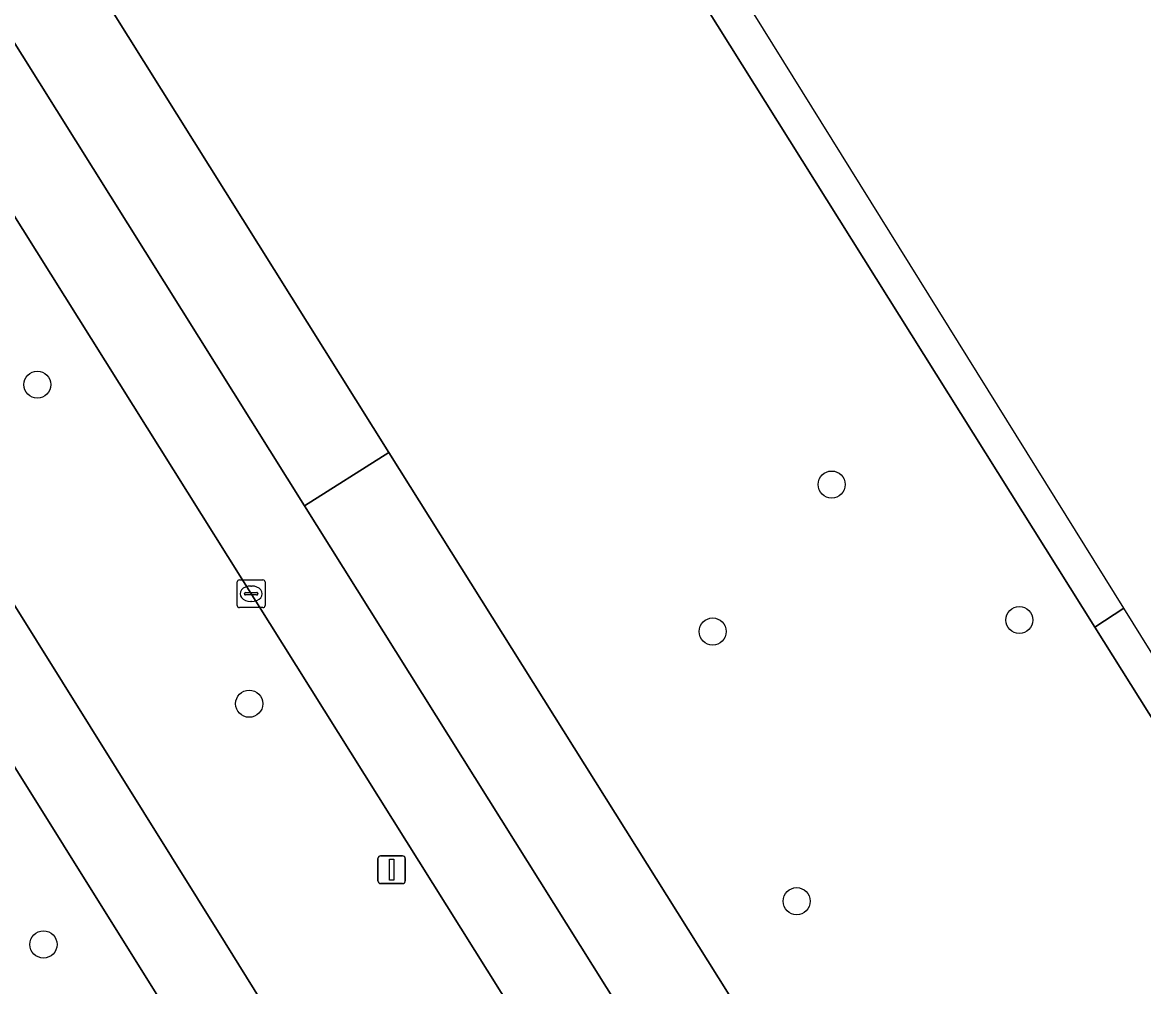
# Model space of a CAD drawing. Extents: x 159352 to 160617, y 385888 to 387323.
# Drawn here: x 160492.18 to 160532.61, y 386595.22 to 386630 of the extents above; entities that cross this region are included whole.
import ezdxf

# ---------------------------------------------------------------- set-up
doc = ezdxf.new("R2010")
doc.units = 0
for name, color, linetype in [('IMGEO_Berm_groen', 7, 'Continuous'), ('IMGEO_Boom', 7, 'Continuous'), ('IMGEO_Fietspad_gesloten', 7, 'Continuous'), ('IMGEO_Kolk', 7, 'Continuous'), ('IMGEO_Lichtmast', 7, 'Continuous'), ('IMGEO_OVBaan_gesloten', 7, 'Continuous'), ('IMGEO_Rijbaan_regionaal_gesloten', 7, 'Continuous')]:
    doc.layers.add(name, color=color, linetype=linetype)

msp = doc.modelspace()

# ---------------------------------------------------------------- linework, layer by layer
at = {"layer": 'IMGEO_Berm_groen'}
for points in [[(160373.314, 386825.296), (160388.475, 386801.004), (160407.471, 386770.714), (160421.847, 386747.807), (160467.213, 386675.403), (160505.396, 386614.482), (160536.623, 386564.712), (160560.344, 386526.923)], [(160420.708, 386721.612), (160424.445, 386716.023), (160428.475, 386709.998), (160435.309, 386699.176), (160446.206, 386681.921), (160448.283, 386678.631), (160458.083, 386663.01), (160467.355, 386648.229), (160472.115, 386640.642), (160477.808, 386631.524), (160488.745, 386614.006), (160499.488, 386596.8), (160508.016, 386583.091), (160518.163, 386566.967), (160554.152, 386509.544)], [(160520.931, 386575.203), (160518.551, 386579.812), (160515.141, 386585.872), (160514.871, 386586.341), (160437.52, 386709.733)], [(160562.538, 386557.884), (160550.474, 386576.9), (160537.4, 386597.757), (160530.855, 386608.191), (160486.901, 386678.259)], [(160467.866, 386637.902), (160466.625, 386637.123), (160465.052, 386636.35), (160470.712, 386627.16), (160483.323, 386607.165), (160497.825, 386584.032), (160498.637, 386582.509), (160500.51, 386579.454), (160505.208, 386581.84), (160470.596, 386637.215)]]:
    msp.add_lwpolyline(points, dxfattribs=at)
at = {"layer": 'IMGEO_Boom'}
for centre in [(160492.716, 386616.933), (160521.361, 386613.329), (160528.131, 386608.444), (160517.072, 386608.029), (160500.356, 386605.425), (160520.101, 386598.303), (160492.936, 386596.743)]:
    msp.add_circle(centre, 0.489, dxfattribs=at)
at = {"layer": 'IMGEO_Fietspad_gesloten'}
for points in [[(160417.582, 386721.174), (160420.391, 386716.727), (160427.39, 386706.135), (160445.703, 386677.016), (160466.542, 386643.684), (160466.961, 386642.997), (160466.983, 386642.961), (160470.424, 386637.489), (160470.596, 386637.215), (160505.208, 386581.84), (160507.03, 386578.936), (160513.572, 386568.513), (160515.271, 386565.845), (160551.161, 386508.57)], [(160554.152, 386509.544), (160518.163, 386566.967), (160508.016, 386583.091), (160499.488, 386596.8), (160488.745, 386614.006), (160477.808, 386631.524), (160472.115, 386640.642), (160467.355, 386648.229), (160458.083, 386663.01), (160448.283, 386678.631)]]:
    msp.add_lwpolyline(points, dxfattribs=at)
at = {"layer": 'IMGEO_Kolk'}
for p, q in [((160499.926, 386608.964), (160499.926, 386609.816)), ((160500.001, 386609.89), (160500.853, 386609.89)), ((160500.927, 386609.816), (160500.927, 386608.964)), ((160500.185, 386609.384), (160500.185, 386609.396)), ((160500.228, 386609.433), (160500.626, 386609.433)), ((160500.414, 386609.67), (160500.439, 386609.67)), ((160500.669, 386609.396), (160500.669, 386609.384)), ((160500.623, 386609.347), (160500.225, 386609.347)), ((160500.437, 386609.11), (160500.412, 386609.11)), ((160500.853, 386608.89), (160500.001, 386608.89))]:
    msp.add_line(p, q, dxfattribs=at)
for points in [[(160499.926, 386608.964), (160499.926, 386609.816)], [(160500.001, 386609.89), (160500.853, 386609.89)], [(160500.927, 386609.816), (160500.927, 386608.964)], [(160500.853, 386608.89), (160500.001, 386608.89)]]:
    msp.add_lwpolyline(points, dxfattribs=at)
for centre, radius, start, end in [((160500.003, 386609.814), 0.0765, 91.552, 178.448), ((160500.003, 386609.814), 0.0765, 91.552, 178.448), ((160500.851, 386609.814), 0.0765, 1.552, 88.448), ((160500.851, 386609.814), 0.0765, 1.552, 88.448), ((160500.225, 386609.393), 0.0403, 85.8775, 175.7526), ((160500.222, 386609.383), 0.0366, 178.938, 274.7102), ((160500.626, 386609.39), 0.043, 264.8664, 352.4533), ((160500.63, 386609.395), 0.0386, 1.7309, 96.639), ((160500.003, 386608.966), 0.0765, 181.552, 268.448), ((160500.003, 386608.966), 0.0765, 181.552, 268.448), ((160500.851, 386608.966), 0.0765, 271.552, 358.448), ((160500.851, 386608.966), 0.0765, 271.552, 358.448)]:
    msp.add_arc(centre, radius, start, end, dxfattribs=at)
for centre, major_axis, ratio, start_param, end_param in [((160500.413, 386609.39), (-0.387, 0.002), 0.722429, 4.712389, 7.853982), ((160500.438, 386609.39), (-0.39, 0.002), 0.717154, 1.570796, 4.712389)]:
    msp.add_ellipse(centre, major_axis=major_axis, ratio=ratio, start_param=start_param, end_param=end_param, dxfattribs=at)
at = {"layer": 'IMGEO_Lichtmast'}
for p, q in [((160504.996, 386599.039), (160504.996, 386599.839)), ((160504.996, 386599.839), (160504.996, 386599.039)), ((160505.096, 386599.939), (160505.886, 386599.939)), ((160505.886, 386599.939), (160505.096, 386599.939)), ((160505.986, 386599.839), (160505.986, 386599.039)), ((160505.986, 386599.039), (160505.986, 386599.839)), ((160505.886, 386598.939), (160505.096, 386598.939)), ((160505.096, 386598.939), (160505.886, 386598.939))]:
    msp.add_line(p, q, dxfattribs=at)
msp.add_lwpolyline([(160505.416, 386599.814), (160505.566, 386599.814), (160505.566, 386599.064), (160505.416, 386599.064), (160505.416, 386599.814)], dxfattribs=at)
for centre, start, end in [((160505.096, 386599.839), 90, 180), ((160505.096, 386599.839), 90, 180), ((160505.886, 386599.839), 0, 90), ((160505.886, 386599.839), 360, 90), ((160505.096, 386599.039), 180, 270), ((160505.096, 386599.039), 180, 270), ((160505.886, 386599.039), 270, 0), ((160505.886, 386599.039), 270, 0)]:
    msp.add_arc(centre, 0.1, start, end, dxfattribs=at)
at = {"layer": 'IMGEO_OVBaan_gesloten'}
msp.add_lwpolyline([(160421.847, 386747.807), (160407.471, 386770.714), (160388.475, 386801.004), (160373.314, 386825.296), (160371.701, 386827.883), (160371.554, 386828.239), (160368.591, 386826.266), (160370.205, 386823.679), (160385.659, 386798.908), (160404.614, 386768.865), (160418.85, 386746.221), (160418.678, 386746.108), (160464.17, 386673.493), (160502.351, 386612.565), (160505.396, 386614.482), (160467.213, 386675.403)], close=True, dxfattribs=at)
for points in [[(160531.896, 386608.867), (160497.135, 386664.741), (160467.973, 386711.615), (160461.301, 386722.319), (160425.154, 386780.307), (160416.142, 386792.848)], [(160441.771, 386750.382), (160486.901, 386678.259), (160530.855, 386608.191), (160531.896, 386608.867)], [(160505.396, 386614.482), (160502.351, 386612.565), (160533.575, 386562.77), (160557.597, 386524.567)], [(160560.344, 386526.923), (160536.623, 386564.712), (160505.396, 386614.482)], [(160616.471, 386504.669), (160617.435, 386505.515), (160608.631, 386513.091), (160587.772, 386529.698), (160562.065, 386560.373), (160531.896, 386608.867), (160530.855, 386608.191), (160537.4, 386597.757), (160550.474, 386576.9), (160562.538, 386557.884)]]:
    msp.add_lwpolyline(points, dxfattribs=at)
at = {"layer": 'IMGEO_Rijbaan_regionaal_gesloten'}
for points in [[(160557.597, 386524.567), (160533.575, 386562.77), (160502.351, 386612.565), (160464.17, 386673.493), (160418.678, 386746.108), (160416.979, 386744.991), (160415.682, 386746.478)], [(160437.52, 386709.733), (160514.871, 386586.341), (160515.141, 386585.872), (160518.551, 386579.812), (160520.931, 386575.203)]]:
    msp.add_lwpolyline(points, dxfattribs=at)

doc.saveas('drawing.dxf')
